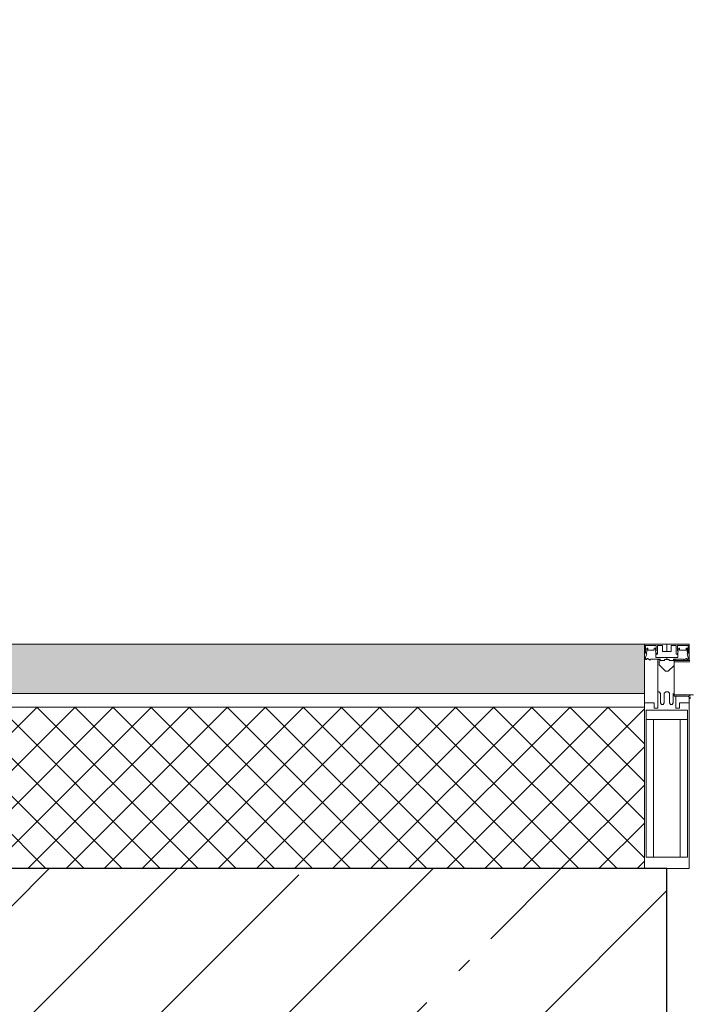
# Model space of a CAD drawing. Header units: millimetres. Extents: x -173851 to 481338, y -267897 to -21875.
# Tile 419 of 498: x -13765 to -13019, y -76741 to -75644. Entities that reach past the tile are written whole.
import ezdxf
from ezdxf import colors
from ezdxf.entities.mleader import LeaderData, LeaderLine
from ezdxf.math import Vec2, Vec3

# ---------------------------------------------------------------- set-up
doc = ezdxf.new("R2010")
doc.units = ezdxf.units.MM
doc.layers.add('EOM vinoski', color=7, linetype='Continuous', lineweight=5, true_color=0x241b00)
for name, color, linetype, lineweight in [('Panel', 7, 'Continuous', 5), ('Импосты витража', 7, 'Continuous', 5), ('Общие ребра', 7, 'Continuous', 5), ('Отделка 2 _5_', 7, 'Continuous', 5), ('Панели витража', 7, 'Continuous', 5), ('Стены', 7, 'Continuous', 5), ('Структура _1_', 7, 'Continuous', 5), ('Термическая_воздушная прослойка _3_', 7, 'Continuous', 5), ('Элементы узлов', 7, 'Continuous', 5)]:
    doc.layers.add(name, color=color, linetype=linetype, lineweight=lineweight)
doc.styles.add('fl_iso paper', font='isocpeur.ttf', dxfattribs={"width": 0.8, "oblique": 10})

# ---------------------------------------------------------------- blocks, each defined once
blk = doc.blocks.new('_DOT')
at = {"color": 0, "linetype": 'ByBlock'}
blk.add_line((-0.5, 0), (-1, 0), dxfattribs=at)
at = {"color": 0, "linetype": 'ByBlock', "const_width": 0.5}
blk.add_lwpolyline([(-0.25, 0, 1), (0.25, 0, 1)], format="xyb", close=True, dxfattribs=at)
blk = doc.blocks.new('A_PAN_DOR_Структурные - EXT_3_Double_Витраж-4946726-50_AS_Plan_L01_Маркировочный - зависимый 4')
at = {"layer": 'Panel'}
for p, q in [((717, 56.5), (695.5, 56.5)), ((698.8, 57.8), (702, 56.5)), ((702, 58), (717, 58)), ((717, 58), (717, 18)), ((717, 19.5), (699.5, 19.5)), ((717, 18), (699.5, 18))]:
    blk.add_line(p, q, dxfattribs=at)
blk.add_arc((702, 61), 3, 180, 270, dxfattribs=at)
blk = doc.blocks.new('Rectangular Mullion - 50Wx250H-V10-50_AS_Plan_L01_Маркировочный - зависимый 4')
at = {"layer": 'Элементы узлов'}
for p, q in [((-25, 65.2), (-25, 250)), ((-25, 250), (0, 250)), ((25, 250), (0, 250)), ((25, 65.2), (25, 250)), ((-23, 237.3), (0, 237.3)), ((-23, 237.3), (-23, 73.6)), ((-14.9, 84), (-14.9, 237.3)), ((23, 237.3), (0, 237.3)), ((14.9, 84), (14.9, 237.3)), ((23, 237.3), (23, 73.6)), ((0, 84), (-23, 84)), ((0, 84), (23, 84)), ((-0.5, 73.6), (-23, 73.6)), ((-14, 71.3), (-14, 65.2)), ((-10, 71.3), (-14, 71.3)), ((-10, 53), (-10, 71.3)), ((-7, 65.2), (-5.9, 67.3)), ((-4.1, 67.3), (-5.9, 67.3)), ((-4.1, 67.3), (-2.9, 65.1)), ((0.5, 73.6), (23, 73.6)), ((4.1, 67.3), (2.9, 65.1)), ((4.1, 67.3), (5.9, 67.3)), ((7, 65.2), (5.9, 67.3)), ((10, 71.3), (14, 71.3)), ((10, 58), (10, 71.3)), ((14, 71.3), (14, 65.2)), ((-14, 65.2), (-25, 65.2)), ((-7, 65.2), (-7, 54.7)), ((-2.9, 65.1), (-2.9, 54.6)), ((2.9, 65.1), (2.9, 54.6)), ((7, 65.2), (7, 54.7)), ((14, 65.2), (25, 65.2)), ((-8.7, 53), (-10, 53)), ((-10, 53), (-10, 17)), ((-8.7, 53), (-7, 54.7)), ((-1.3, 53), (-2.9, 54.6)), ((0, 53), (-1.3, 53)), ((0, 53), (1.3, 53)), ((1.3, 53), (2.9, 54.6)), ((-8.5, 23), (-1.5, 30)), ((-8.5, 18.5), (-8.5, 23)), ((-1.5, 30), (0, 30)), ((1.5, 30), (0, 30)), ((8, 23.5), (1.5, 30)), ((-23.8, 14.6), (-25, 14.2)), ((-25, 0), (-25, 14.2)), ((-22.3, 17), (-23.8, 17)), ((-23.8, 17), (-23.8, 14.6)), ((-22.5, 10.6), (-23.8, 14.6)), ((-22.3, 17), (-22.3, 16)), ((-22.3, 16), (-21.3, 16)), ((-19, 17.6), (-21.3, 16)), ((-18.4, 16.6), (-19, 17.6)), ((-7.4, 16.6), (-18.4, 16.6)), ((-12.7, 7.6), (-11.3, 11.4)), ((-12.2, 9), (-12.2, 14.8)), ((-12.2, 14.8), (0, 14.8)), ((-10.5, 11.2), (-11.3, 11.4)), ((-10.5, 1.5), (-10.5, 11.2)), ((-10, 17), (-7.5, 17)), ((-7.5, 18.5), (-8.5, 18.5)), ((-7.5, 17), (-7.5, 18.5)), ((-7.4, 18), (-7.4, 16.6)), ((-2.6, 18), (-7.4, 18)), ((-2.6, 18), (-2.6, 16.8)), ((-2.6, 16.8), (0, 16.8)), ((2.6, 16.8), (0, 16.8)), ((0, 14.8), (0, 16.8)), ((0, 14.8), (0, 16.8)), ((12.2, 14.8), (0, 14.8)), ((2.6, 18), (2.6, 16.8)), ((2.6, 18), (7.4, 18)), ((7.4, 18), (7.4, 16.6)), ((7.4, 16.6), (18.4, 16.6)), ((7.5, 17), (7.5, 18.5)), ((10, 17), (7.5, 17)), ((10.5, 11.2), (11.3, 11.4)), ((10.5, 1.5), (10.5, 11.2)), ((12.7, 7.6), (11.3, 11.4)), ((12.2, 9), (12.2, 14.8)), ((18.4, 16.6), (19, 17.6)), ((19, 17.6), (21.3, 16)), ((22.3, 16), (21.3, 16)), ((22.3, 17), (22.3, 16)), ((22.3, 17), (23.8, 17)), ((22.5, 10.6), (23.8, 14.6)), ((23.8, 17), (23.8, 14.6)), ((23.8, 14.6), (25, 14.2)), ((25, 0), (25, 14.2)), ((-22.5, 10.6), (-23.7, 9.9)), ((-23.7, 1.3), (-23.7, 9.9)), ((-23.7, 1.3), (-11.8, 1.3)), ((-23.2, 10.2), (-22.5, 8)), ((-22.5, 8), (-22.5, 4.5)), ((-21.3, 4.5), (-22.5, 4.5)), ((-21.3, 4.5), (-21.3, 6.5)), ((-21.3, 6.5), (-14.2, 6.5)), ((-14.2, 6.5), (-14.2, 4.5)), ((-13.2, 4.5), (-14.2, 4.5)), ((-13.2, 4.5), (-12.2, 7.2)), ((-12.7, 7.6), (-11.8, 6.9)), ((-11.8, 1.3), (-11.8, 6.9)), ((-4.8, 1.5), (-10.5, 1.5)), ((0, 8), (-4.8, 8)), ((-4.8, 1.5), (-4.8, 8)), ((0, 0), (0, 8)), ((0, 8), (4.8, 8)), ((0, 0), (0, 8)), ((4.8, 1.5), (4.8, 8)), ((4.8, 1.5), (10.5, 1.5)), ((12.7, 7.6), (11.8, 6.9)), ((11.8, 1.3), (11.8, 6.9)), ((23.7, 1.3), (11.8, 1.3)), ((13.2, 4.5), (12.2, 7.2)), ((13.2, 4.5), (14.2, 4.5)), ((21.3, 6.5), (14.2, 6.5)), ((14.2, 6.5), (14.2, 4.5)), ((21.3, 4.5), (21.3, 6.5)), ((21.3, 4.5), (22.5, 4.5)), ((22.5, 10.6), (23.7, 9.9)), ((23.2, 10.2), (22.5, 8)), ((22.5, 8), (22.5, 4.5)), ((23.7, 1.3), (23.7, 9.9)), ((-25, 0), (0, 0)), ((25, 0), (0, 0))]:
    blk.add_line(p, q, dxfattribs=at)
for centre, start, end in [((-0.5, 73.1), 360, 90), ((0.5, 73.1), 90, 180)]:
    blk.add_arc(centre, 0.5, start, end, dxfattribs=at)
blk = doc.blocks.new('Rectangular Mullion - R_StandardFrame_50Wx250H-V12-50_AS_Plan_L01_Маркировочный - зависимый 4')
at = {"layer": 'Импосты витража', "lineweight": 9}
for p, q in [((-25, 0), (-25, 250)), ((-25, 250), (25, 250)), ((25, 250), (25, 58.8)), ((25, 18), (25, 0)), ((25, 0), (-25, 0))]:
    blk.add_line(p, q, dxfattribs=at)
blk = doc.blocks.new('Rectangular Mullion - R_StandardFrame_50Wx250H-4271879-50_AS_Plan_L01_Маркировочный - зависимый 4')
at = {"layer": 'Импосты витража'}
for p, q in [((72028.7, 62378.3), (73533.7, 62378.3)), ((73533.7, 62378.3), (72028.7, 62378.3)), ((73533.7, 62378.3), (73533.7, 62360.3)), ((73533.7, 62360.3), (73533.7, 62378.3)), ((73533.7, 62319.5), (73533.7, 62128.3)), ((73533.7, 62128.3), (73533.7, 62319.5)), ((73533.7, 62128.3), (73508.6, 62128.3)), ((73533.7, 62128.3), (73508.6, 62128.3))]:
    blk.add_line(p, q, dxfattribs=at)
blk = doc.blocks.new('RST_AR_KMN_R22_SLB_FCD_rvt-1-50_AS_Plan_L01_Маркировочный - зависимый 4')
at = {"layer": 'Стены', "true_color": 0xeff9fa}
blk.add_hatch(color=7, dxfattribs=at).paths.add_polyline_path([(72053.7, 62323.3), (73483.7, 62323.3), (73483.7, 62378.3), (72053.7, 62378.3)])
at = {"layer": 'Стены'}
h = blk.add_hatch(dxfattribs=at)
h.set_pattern_fill('FP_13', color=256, style=0, pattern_type=2)
h.set_pattern_definition([(45, (0, 0), (-21.213203, 21.213203), []), (135, (0, 0), (-21.213203, -21.213203), [])])
h.paths.add_polyline_path([(72053.7, 62128.3), (73483.7, 62128.3), (73483.7, 62308.3), (72053.7, 62308.3)])
at = {"layer": 'Общие ребра'}
for p, q in [((73483.7, 62323.3), (72053.7, 62323.3)), ((73483.7, 62308.3), (72053.7, 62308.3))]:
    blk.add_line(p, q, dxfattribs=at)
at = {"layer": 'Отделка 2 _5_'}
for p, q in [((73483.7, 62378.3), (72053.7, 62378.3)), ((73483.7, 62323.3), (73483.7, 62378.3))]:
    blk.add_line(p, q, dxfattribs=at)
at = {"layer": 'Термическая_воздушная прослойка _3_'}
for p, q in [((73483.7, 62308.3), (73483.7, 62323.3)), ((73483.7, 62128.3), (73483.7, 62308.3)), ((72053.7, 62128.3), (73483.7, 62128.3))]:
    blk.add_line(p, q, dxfattribs=at)
at = {"layer": 'Импосты витража', "lineweight": 5}
blk.add_blockref('Rectangular Mullion - R_StandardFrame_50Wx250H-4271879-50_AS_Plan_L01_Маркировочный - зависимый 4', (0, 0), dxfattribs=at)
at = {"layer": 'Импосты витража', "lineweight": 5, "extrusion": (0, 0, -1), "rotation": 179.9981915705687}
for name in ['Rectangular Mullion - 50Wx250H-V10-50_AS_Plan_L01_Маркировочный - зависимый 4', 'Rectangular Mullion - R_StandardFrame_50Wx250H-V12-50_AS_Plan_L01_Маркировочный - зависимый 4']:
    blk.add_blockref(name, (-73508.7, 62378.3), dxfattribs=at)
at = {"layer": 'Панели витража', "lineweight": 5, "rotation": 180.0018084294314}
blk.add_blockref('A_PAN_DOR_Структурные - EXT_3_Double_Витраж-4946726-50_AS_Plan_L01_Маркировочный - зависимый 4', (74233.7, 62378.4), dxfattribs=at)

msp = doc.modelspace()

# ---------------------------------------------------------------- leaders
at = {"layer": 'EOM vinoski', "linetype": 'ByBlock', "lineweight": 0}
ml = msp.add_multileader_mtext('Standard', dxfattribs=at)
ml.set_content('Эл. вывод для подключения портала', color=256, style='fl_iso paper')
ml.set_leader_properties(lineweight=5)
ml.set_arrow_properties(name='DOT')
ml.build(insert=Vec2(0, 0))
ml.multileader.update_dxf_attribs({"has_dogleg": 0, "text_left_attachment_type": 6, "text_right_attachment_type": 6, "dogleg_length": 0.5, "arrow_head_size": 40, "scale": 40})
ctx = ml.context
ctx.base_point, ctx.scale, ctx.char_height, ctx.arrow_head_size, ctx.landing_gap_size, ctx.plane_origin = Vec3(-26531.3, -74856.9), 40, 160, 40, 80, Vec3(-33709.2, -77834.3)
ctx.left_attachment, ctx.right_attachment = 6, 6
notes = []
notes.append((ctx, [(0, (1, 1, 0), (-23365.9, -74856.9), (-1, 0), 20, [(2, [(-22877.5, -77076.5)], 0, [])])]))
ctx.mtext.insert, ctx.mtext.width, ctx.mtext.defined_height, ctx.mtext.line_spacing_factor, ctx.mtext.flow_direction = Vec3(-26451.3, -74648.9), 3076.562, 629.7, 0.9, 5
ctx.mtext.has_bg_fill, ctx.mtext.bg_color, ctx.mtext.bg_scale_factor, ctx.mtext.bg_transparency, ctx.mtext.use_window_bg_color = 1, -1027028792, 1.5, 0, 1
for ctx, leaders in notes:
    for number, flags, end, landing, length, lines in leaders:
        leader = LeaderData()
        leader.index, (leader.has_last_leader_line, leader.has_dogleg_vector, leader.attachment_direction) = number, flags
        leader.last_leader_point, leader.dogleg_vector, leader.dogleg_length = Vec3(end), Vec3(landing), length
        for number, points, colour, breaks in lines:
            line = LeaderLine()
            line.index, line.vertices, line.color, line.breaks = number, Vec3.list(points), colors.encode_raw_color(colour), breaks
            leader.lines.append(line)
        ctx.leaders.append(leader)

# ---------------------------------------------------------------- next in the draw order: hatches: boundary and pattern name
at = {"layer": 'Стены'}
h = msp.add_hatch(dxfattribs=at)
h.set_pattern_fill('FP_7', color=256, style=0, pattern_type=2)
h.set_pattern_definition([(45, (-86552.85, -138717.98), (-142.5612, 142.5612), []), (45, (-86410.29, -138717.98), (-142.5612, 142.5612), [252.016, -50.403, 16.764, -33.639])])
h.paths.add_polyline_path([(-13844.1, -76989.6), (-13044.1, -76989.6), (-13044.1, -76589.6), (-15724.1, -76589.6), (-15724.1, -76989.6), (-14698.1, -76989.6)])

# ---------------------------------------------------------------- next in the draw order: linework, layer by layer
at = {"layer": 'Структура _1_', "lineweight": 25}
for p, q in [((-13044.1, -76589.6), (-15724.1, -76589.6)), ((-13044.1, -76989.6), (-13044.1, -76589.6))]:
    msp.add_line(p, q, dxfattribs=at)

# ---------------------------------------------------------------- next in the draw order: block references
at = {"lineweight": 5}
msp.add_blockref('RST_AR_KMN_R22_SLB_FCD_rvt-1-50_AS_Plan_L01_Маркировочный - зависимый 4', (-86552.8, -138718), dxfattribs=at)

# ---------------------------------------------------------------- next in the draw order: leaders
at = {"layer": 'EOM vinoski', "linetype": 'ByBlock', "lineweight": 0}
ml = msp.add_multileader_mtext('Standard', dxfattribs=at)
ml.set_content('Эл. вывод для подключения тепловой завесы ', color=256, style='fl_iso paper')
ml.set_leader_properties(lineweight=5)
ml.set_arrow_properties(name='DOT')
ml.build(insert=Vec2(0, 0))
ml.multileader.update_dxf_attribs({"has_dogleg": 0, "text_left_attachment_type": 6, "text_right_attachment_type": 6, "dogleg_length": 0.5, "arrow_head_size": 40, "scale": 40})
ctx = ml.context
ctx.base_point, ctx.scale, ctx.char_height, ctx.arrow_head_size, ctx.landing_gap_size, ctx.plane_origin = Vec3(-24634.4, -74300.6), 40, 160, 40, 80, Vec3(-33235.2, -77645.5)
ctx.left_attachment, ctx.right_attachment = 6, 6
notes = []
notes.append((ctx, [(0, (1, 1, 0), (-22224.1, -74300.6), (-1, 0), 20, [(2, [(-22470.6, -76639.6)], 0, [])])]))
ctx.mtext.insert, ctx.mtext.width, ctx.mtext.defined_height, ctx.mtext.line_spacing_factor, ctx.mtext.flow_direction = Vec3(-24554.4, -74108.6), 3076.562, 629.7, 0.9, 5
ctx.mtext.has_bg_fill, ctx.mtext.bg_color, ctx.mtext.bg_scale_factor, ctx.mtext.bg_transparency, ctx.mtext.use_window_bg_color = 1, -1027028792, 1.5, 0, 1
for ctx, leaders in notes:
    for number, flags, end, landing, length, lines in leaders:
        leader = LeaderData()
        leader.index, (leader.has_last_leader_line, leader.has_dogleg_vector, leader.attachment_direction) = number, flags
        leader.last_leader_point, leader.dogleg_vector, leader.dogleg_length = Vec3(end), Vec3(landing), length
        for number, points, colour, breaks in lines:
            line = LeaderLine()
            line.index, line.vertices, line.color, line.breaks = number, Vec3.list(points), colors.encode_raw_color(colour), breaks
            leader.lines.append(line)
        ctx.leaders.append(leader)

doc.saveas('drawing.dxf')
